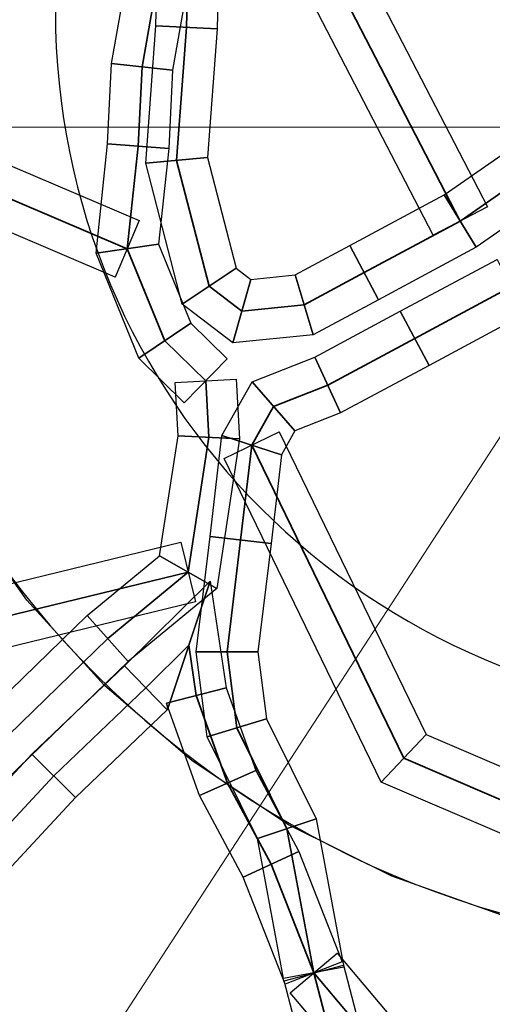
# Model space of a CAD drawing. Header units: millimetres. Extents: x -526411 to -400573, y 47353 to 130199.
# Tile 517 of 543: x -442190 to -441180, y 72965 to 75066. Entities that reach past the tile are written whole.
import ezdxf

# ---------------------------------------------------------------- set-up
doc = ezdxf.new("R2010")
doc.units = ezdxf.units.MM
for name, color, linetype, lineweight in [('01_ALGEMEEN', 7, 'Continuous', 18), ('18_BESTAANDE_CONSTRUCTIE', 7, 'Continuous', 18), ('m-pg-03_AI_dwg', 8, 'Continuous', 18)]:
    doc.layers.add(name, color=color, linetype=linetype, lineweight=lineweight)

# ---------------------------------------------------------------- blocks, each defined once
blk = doc.blocks.new('m-pg-03_AI_dwg_block 2240-641208-3e Verdieping - Percelen telling LI')
at = {"layer": '01_ALGEMEEN', "color": 253, "lineweight": 25, "flags": 128}
blk.add_lwpolyline([(1225.6, -468.07), (1224.916, -479.158), (1222.875, -490.079), (1219.507, -500.666), (1214.864, -510.758), (1209.015, -520.204), (1202.05, -528.859), (1194.075, -536.593), (1185.209, -543.288), (1175.588, -548.843), (1165.357, -553.173), (1154.671, -556.213), (1143.693, -557.917), (1132.589, -558.259), (1121.527, -557.235), (1110.674, -554.858), (1100.196, -551.166), (1090.251, -546.214), (1080.99, -540.077), (1072.553, -532.849), (1065.069, -524.639), (1058.65, -515.571)], dxfattribs=at)
at = {"layer": '01_ALGEMEEN', "color": 133, "flags": 128}
blk.add_lwpolyline([(1225.6, -468.07), (1224.916, -479.158), (1222.875, -490.079), (1219.507, -500.666), (1214.864, -510.758), (1209.015, -520.204), (1202.05, -528.859), (1194.075, -536.593), (1185.209, -543.288), (1175.588, -548.843), (1165.357, -553.173), (1154.671, -556.213), (1143.693, -557.917), (1132.589, -558.259), (1121.527, -557.235), (1110.674, -554.858), (1100.196, -551.166), (1090.251, -546.214), (1080.99, -540.077), (1072.553, -532.849), (1065.069, -524.639), (1058.65, -515.571)], dxfattribs=at)
blk = doc.blocks.new('m-pg-03_AI_dwg_block 2241-641209-3e Verdieping - Percelen telling LI')
at = {"layer": '01_ALGEMEEN', "color": 253, "lineweight": 25}
blk.add_open_spline([(1045.306, -468.07), (1045.306, -517.81), (1085.628, -558.132), (1135.368, -558.132)], degree=3, dxfattribs=at)
blk = doc.blocks.new('m-pg-03_AI_dwg_block 2242-641210-3e Verdieping - Percelen telling LI')
at = {"layer": '01_ALGEMEEN', "color": 253, "lineweight": 25}
blk.add_open_spline([(1045.306, -468.07), (1045.306, -517.81), (1085.628, -558.132), (1135.368, -558.132)], degree=3, dxfattribs=at)
blk = doc.blocks.new('m-pg-03_AI_dwg_block 2243-641211-3e Verdieping - Percelen telling LI')
at = {"layer": '01_ALGEMEEN', "color": 253, "lineweight": 25}
blk.add_open_spline([(1067.821, -468.07), (1067.821, -505.374), (1098.063, -535.616), (1135.368, -535.616)], degree=3, dxfattribs=at)
blk = doc.blocks.new('m-pg-03_AI_dwg_block 2289-641257-3e Verdieping - Percelen telling LI')
at = {"layer": '01_ALGEMEEN', "color": 253, "lineweight": 25, "flags": 128}
blk.add_lwpolyline([(1122.357, -480.992), (1108.306, -490.743), (1105.222, -485.704), (1119.352, -475.899)], close=True, dxfattribs=at)
at = {"layer": '01_ALGEMEEN', "color": 133, "flags": 128}
blk.add_lwpolyline([(1122.357, -480.992), (1108.306, -490.743), (1105.222, -485.704), (1119.352, -475.899)], close=True, dxfattribs=at)
blk = doc.blocks.new('m-pg-03_AI_dwg_block 2290-641258-3e Verdieping - Percelen telling LI')
at = {"layer": '01_ALGEMEEN', "color": 253, "lineweight": 25, "flags": 128}
blk.add_lwpolyline([(1108.306, -490.743), (1098.914, -495.774), (1096.129, -490.575), (1105.222, -485.704)], close=True, dxfattribs=at)
at = {"layer": '01_ALGEMEEN', "color": 133, "flags": 128}
blk.add_lwpolyline([(1108.306, -490.743), (1098.914, -495.774), (1096.129, -490.575), (1105.222, -485.704)], close=True, dxfattribs=at)
blk = doc.blocks.new('m-pg-03_AI_dwg_block 2291-641259-3e Verdieping - Percelen telling LI')
at = {"layer": '01_ALGEMEEN', "color": 253, "lineweight": 25, "flags": 128}
blk.add_lwpolyline([(1098.914, -495.774), (1092.623, -499.144), (1090.867, -493.394), (1096.129, -490.575)], close=True, dxfattribs=at)
at = {"layer": '01_ALGEMEEN', "color": 133, "flags": 128}
blk.add_lwpolyline([(1098.914, -495.774), (1092.623, -499.144), (1090.867, -493.394), (1096.129, -490.575)], close=True, dxfattribs=at)
blk = doc.blocks.new('m-pg-03_AI_dwg_block 2292-641260-3e Verdieping - Percelen telling LI')
at = {"layer": '01_ALGEMEEN', "color": 253, "lineweight": 25, "flags": 128}
blk.add_lwpolyline([(1092.623, -499.144), (1084.889, -499.929), (1086.615, -493.826), (1090.867, -493.394)], close=True, dxfattribs=at)
at = {"layer": '01_ALGEMEEN', "color": 133, "flags": 128}
blk.add_lwpolyline([(1092.623, -499.144), (1084.889, -499.929), (1086.615, -493.826), (1090.867, -493.394)], close=True, dxfattribs=at)
blk = doc.blocks.new('m-pg-03_AI_dwg_block 2293-641261-3e Verdieping - Percelen telling LI')
at = {"layer": '01_ALGEMEEN', "color": 253, "lineweight": 25, "flags": 128}
blk.add_lwpolyline([(1084.889, -499.929), (1080.007, -496.198), (1085.206, -492.749), (1086.615, -493.826)], close=True, dxfattribs=at)
at = {"layer": '01_ALGEMEEN', "color": 133, "flags": 128}
blk.add_lwpolyline([(1084.889, -499.929), (1080.007, -496.198), (1085.206, -492.749), (1086.615, -493.826)], close=True, dxfattribs=at)
blk = doc.blocks.new('m-pg-03_AI_dwg_block 2294-641262-3e Verdieping - Percelen telling LI')
at = {"layer": '01_ALGEMEEN', "color": 253, "lineweight": 25, "flags": 128}
blk.add_lwpolyline([(1080.007, -496.198), (1076.504, -482.661), (1082.459, -482.129), (1085.206, -492.749)], close=True, dxfattribs=at)
at = {"layer": '01_ALGEMEEN', "color": 133, "flags": 128}
blk.add_lwpolyline([(1080.007, -496.198), (1076.504, -482.661), (1082.459, -482.129), (1085.206, -492.749)], close=True, dxfattribs=at)
blk = doc.blocks.new('m-pg-03_AI_dwg_block 2295-641263-3e Verdieping - Percelen telling LI')
at = {"layer": '01_ALGEMEEN', "color": 253, "lineweight": 25, "flags": 128}
blk.add_lwpolyline([(1076.504, -482.661), (1077.495, -469.47), (1083.387, -469.76), (1082.459, -482.129)], close=True, dxfattribs=at)
at = {"layer": '01_ALGEMEEN', "color": 133, "flags": 128}
blk.add_lwpolyline([(1076.504, -482.661), (1077.495, -469.47), (1083.387, -469.76), (1082.459, -482.129)], close=True, dxfattribs=at)
blk = doc.blocks.new('m-pg-03_AI_dwg_block 2296-641264-3e Verdieping - Percelen telling LI')
at = {"layer": '01_ALGEMEEN', "color": 253, "lineweight": 25, "flags": 128}
blk.add_lwpolyline([(1077.495, -469.47), (1077.949, -449.966), (1083.862, -449.366), (1083.387, -469.76)], close=True, dxfattribs=at)
at = {"layer": '01_ALGEMEEN', "color": 133, "flags": 128}
blk.add_lwpolyline([(1077.495, -469.47), (1077.949, -449.966), (1083.862, -449.366), (1083.387, -469.76)], close=True, dxfattribs=at)
blk = doc.blocks.new('m-pg-03_AI_dwg_block 2299-641267-3e Verdieping - Percelen telling LI')
at = {"layer": '01_ALGEMEEN', "color": 53, "lineweight": 35, "flags": 128}
blk.add_lwpolyline([(1138.998, -472.072), (1129.962, -473.939), (1120.854, -478.446), (1106.764, -488.224), (1097.522, -493.175), (1091.745, -496.269), (1085.752, -496.877), (1082.606, -494.474), (1079.481, -482.395), (1080.441, -469.615), (1080.906, -449.666), (1079.235, -442.384), (1075.192, -434.142)], dxfattribs=at)
blk = doc.blocks.new('m-pg-03_AI_dwg_block 2300-641268-3e Verdieping - Percelen telling LI')
at = {"layer": '01_ALGEMEEN', "color": 253, "lineweight": 25, "flags": 128}
blk.add_lwpolyline([(1080.21, -505.676), (1075.858, -501.403), (1080.855, -498.045), (1084.342, -501.467)], close=True, dxfattribs=at)
at = {"layer": '01_ALGEMEEN', "color": 133, "flags": 128}
blk.add_lwpolyline([(1080.21, -505.676), (1075.858, -501.403), (1080.855, -498.045), (1084.342, -501.467)], close=True, dxfattribs=at)
blk = doc.blocks.new('m-pg-03_AI_dwg_block 2301-641269-3e Verdieping - Percelen telling LI')
at = {"layer": '01_ALGEMEEN', "color": 253, "lineweight": 25, "flags": 128}
blk.add_lwpolyline([(1075.858, -501.403), (1071.726, -491.313), (1077.747, -490.454), (1080.855, -498.045)], close=True, dxfattribs=at)
at = {"layer": '01_ALGEMEEN', "color": 133, "flags": 128}
blk.add_lwpolyline([(1075.858, -501.403), (1071.726, -491.313), (1077.747, -490.454), (1080.855, -498.045)], close=True, dxfattribs=at)
blk = doc.blocks.new('m-pg-03_AI_dwg_block 2302-641270-3e Verdieping - Percelen telling LI')
at = {"layer": '01_ALGEMEEN', "color": 253, "lineweight": 25, "flags": 128}
blk.add_lwpolyline([(1071.726, -491.313), (1072.837, -480.806), (1078.72, -481.26), (1077.747, -490.454)], close=True, dxfattribs=at)
at = {"layer": '01_ALGEMEEN', "color": 133, "flags": 128}
blk.add_lwpolyline([(1071.726, -491.313), (1072.837, -480.806), (1078.72, -481.26), (1077.747, -490.454)], close=True, dxfattribs=at)
blk = doc.blocks.new('m-pg-03_AI_dwg_block 2303-641271-3e Verdieping - Percelen telling LI')
at = {"layer": '01_ALGEMEEN', "color": 253, "lineweight": 25, "flags": 128}
blk.add_lwpolyline([(1072.837, -480.806), (1073.214, -473.07), (1079.086, -473.731), (1078.72, -481.26)], close=True, dxfattribs=at)
at = {"layer": '01_ALGEMEEN', "color": 133, "flags": 128}
blk.add_lwpolyline([(1072.837, -480.806), (1073.214, -473.07), (1079.086, -473.731), (1078.72, -481.26)], close=True, dxfattribs=at)
blk = doc.blocks.new('m-pg-03_AI_dwg_block 2304-641272-3e Verdieping - Percelen telling LI')
at = {"layer": '01_ALGEMEEN', "color": 253, "lineweight": 25, "flags": 128}
blk.add_lwpolyline([(1073.214, -473.07), (1075.61, -459.561), (1081.498, -460.132), (1079.086, -473.731)], close=True, dxfattribs=at)
at = {"layer": '01_ALGEMEEN', "color": 133, "flags": 128}
blk.add_lwpolyline([(1073.214, -473.07), (1075.61, -459.561), (1081.498, -460.132), (1079.086, -473.731)], close=True, dxfattribs=at)
blk = doc.blocks.new('m-pg-03_AI_dwg_block 2307-641275-3e Verdieping - Percelen telling LI')
at = {"layer": '01_ALGEMEEN', "color": 53, "lineweight": 35, "flags": 128}
blk.add_lwpolyline([(1082.276, -503.571), (1078.356, -499.724), (1074.736, -490.884), (1075.778, -481.033), (1076.15, -473.401), (1078.554, -459.847), (1078.781, -447.088), (1075.192, -434.142)], dxfattribs=at)
blk = doc.blocks.new('m-pg-03_AI_dwg_block 2308-641276-3e Verdieping - Percelen telling LI')
at = {"layer": '01_ALGEMEEN', "color": 253, "lineweight": 25, "flags": 128}
blk.add_lwpolyline([(1085.22, -503.409), (1085.536, -509.13), (1079.614, -508.844), (1079.332, -503.734)], close=True, dxfattribs=at)
at = {"layer": '01_ALGEMEEN', "color": 133, "flags": 128}
blk.add_lwpolyline([(1085.22, -503.409), (1085.536, -509.13), (1079.614, -508.844), (1079.332, -503.734)], close=True, dxfattribs=at)
blk = doc.blocks.new('m-pg-03_AI_dwg_block 2309-641277-3e Verdieping - Percelen telling LI')
at = {"layer": '01_ALGEMEEN', "color": 253, "lineweight": 25, "flags": 128}
blk.add_lwpolyline([(1085.536, -509.13), (1083.339, -523.502), (1077.849, -520.383), (1079.614, -508.844)], close=True, dxfattribs=at)
at = {"layer": '01_ALGEMEEN', "color": 133, "flags": 128}
blk.add_lwpolyline([(1085.536, -509.13), (1083.339, -523.502), (1077.849, -520.383), (1079.614, -508.844)], close=True, dxfattribs=at)
blk = doc.blocks.new('m-pg-03_AI_dwg_block 2310-641278-3e Verdieping - Percelen telling LI')
at = {"layer": '01_ALGEMEEN', "color": 253, "lineweight": 25, "flags": 128}
blk.add_lwpolyline([(1083.339, -523.502), (1074.825, -530.516), (1070.891, -526.116), (1077.849, -520.383)], close=True, dxfattribs=at)
at = {"layer": '01_ALGEMEEN', "color": 133, "flags": 128}
blk.add_lwpolyline([(1083.339, -523.502), (1074.825, -530.516), (1070.891, -526.116), (1077.849, -520.383)], close=True, dxfattribs=at)
blk = doc.blocks.new('m-pg-03_AI_dwg_block 2311-641279-3e Verdieping - Percelen telling LI')
at = {"layer": '01_ALGEMEEN', "color": 253, "lineweight": 25, "flags": 128}
blk.add_lwpolyline([(1074.825, -530.516), (1063.209, -541.781), (1058.533, -538.1), (1070.891, -526.116)], close=True, dxfattribs=at)
at = {"layer": '01_ALGEMEEN', "color": 133, "flags": 128}
blk.add_lwpolyline([(1074.825, -530.516), (1063.209, -541.781), (1058.533, -538.1), (1070.891, -526.116)], close=True, dxfattribs=at)
blk = doc.blocks.new('m-pg-03_AI_dwg_block 2319-641287-3e Verdieping - Percelen telling LI')
at = {"layer": '01_ALGEMEEN', "color": 253, "lineweight": 25, "flags": 128}
blk.add_lwpolyline([(1056.254, -549.437), (1065.558, -539.437), (1069.758, -543.581), (1061.135, -552.848)], close=True, dxfattribs=at)
at = {"layer": '01_ALGEMEEN', "color": 133, "flags": 128}
blk.add_lwpolyline([(1056.254, -549.437), (1065.558, -539.437), (1069.758, -543.581), (1061.135, -552.848)], close=True, dxfattribs=at)
blk = doc.blocks.new('m-pg-03_AI_dwg_block 2320-641288-3e Verdieping - Percelen telling LI')
at = {"layer": '01_ALGEMEEN', "color": 253, "lineweight": 25, "flags": 128}
blk.add_lwpolyline([(1065.558, -539.437), (1074.456, -530.934), (1078.562, -535.168), (1069.758, -543.581)], close=True, dxfattribs=at)
at = {"layer": '01_ALGEMEEN', "color": 133, "flags": 128}
blk.add_lwpolyline([(1065.558, -539.437), (1074.456, -530.934), (1078.562, -535.168), (1069.758, -543.581)], close=True, dxfattribs=at)
blk = doc.blocks.new('m-pg-03_AI_dwg_block 2321-641289-3e Verdieping - Percelen telling LI')
at = {"layer": '01_ALGEMEEN', "color": 253, "lineweight": 25, "flags": 128}
blk.add_lwpolyline([(1074.456, -530.934), (1082.703, -522.811), (1078.588, -535.143), (1078.562, -535.168)], close=True, dxfattribs=at)
at = {"layer": '01_ALGEMEEN', "color": 133, "flags": 128}
blk.add_lwpolyline([(1074.456, -530.934), (1082.703, -522.811), (1078.588, -535.143), (1078.562, -535.168)], close=True, dxfattribs=at)
blk = doc.blocks.new('m-pg-03_AI_dwg_block 2322-641290-3e Verdieping - Percelen telling LI')
at = {"layer": '01_ALGEMEEN', "color": 253, "lineweight": 25, "flags": 128}
blk.add_lwpolyline([(1082.703, -522.811), (1084.24, -533.07), (1078.494, -534.518), (1078.588, -535.143)], close=True, dxfattribs=at)
at = {"layer": '01_ALGEMEEN', "color": 133, "flags": 128}
blk.add_lwpolyline([(1082.703, -522.811), (1084.24, -533.07), (1078.494, -534.518), (1078.588, -535.143)], close=True, dxfattribs=at)
blk = doc.blocks.new('m-pg-03_AI_dwg_block 2323-641291-3e Verdieping - Percelen telling LI')
at = {"layer": '01_ALGEMEEN', "color": 253, "lineweight": 25, "flags": 128}
blk.add_lwpolyline([(1084.24, -533.07), (1087.091, -541.01), (1081.687, -543.412), (1078.494, -534.518)], close=True, dxfattribs=at)
at = {"layer": '01_ALGEMEEN', "color": 133, "flags": 128}
blk.add_lwpolyline([(1084.24, -533.07), (1087.091, -541.01), (1081.687, -543.412), (1078.494, -534.518)], close=True, dxfattribs=at)
blk = doc.blocks.new('m-pg-03_AI_dwg_block 2324-641292-3e Verdieping - Percelen telling LI')
at = {"layer": '01_ALGEMEEN', "color": 253, "lineweight": 25, "flags": 128}
blk.add_lwpolyline([(1087.091, -541.01), (1091.247, -548.769), (1085.885, -551.249), (1081.687, -543.412)], close=True, dxfattribs=at)
at = {"layer": '01_ALGEMEEN', "color": 133, "flags": 128}
blk.add_lwpolyline([(1087.091, -541.01), (1091.247, -548.769), (1085.885, -551.249), (1081.687, -543.412)], close=True, dxfattribs=at)
blk = doc.blocks.new('m-pg-03_AI_dwg_block 2325-641293-3e Verdieping - Percelen telling LI')
at = {"layer": '01_ALGEMEEN', "color": 253, "lineweight": 25, "flags": 128}
blk.add_lwpolyline([(1091.247, -548.769), (1095.416, -559.368), (1089.927, -561.527), (1085.885, -551.249)], close=True, dxfattribs=at)
at = {"layer": '01_ALGEMEEN', "color": 133, "flags": 128}
blk.add_lwpolyline([(1091.247, -548.769), (1095.416, -559.368), (1089.927, -561.527), (1085.885, -551.249)], close=True, dxfattribs=at)
blk = doc.blocks.new('m-pg-03_AI_dwg_block 2326-641294-3e Verdieping - Percelen telling LI')
at = {"layer": '01_ALGEMEEN', "color": 53, "lineweight": 35, "flags": 128}
blk.add_lwpolyline([(1082.276, -503.571), (1082.575, -508.987), (1080.594, -521.942), (1072.858, -528.316), (1060.872, -539.941), (1050.938, -556.785), (1048.008, -567.275), (1049.132, -581.169), (1049.235, -595.238), (1051.587, -574.65), (1052.722, -562.891), (1058.695, -551.143), (1067.658, -541.509), (1076.509, -533.051), (1080.645, -528.977), (1081.367, -533.794), (1084.389, -542.211), (1088.566, -550.009), (1092.671, -560.448)], dxfattribs=at)
blk = doc.blocks.new('m-pg-03_AI_dwg_block 2327-641295-3e Verdieping - Percelen telling LI')
at = {"layer": '01_ALGEMEEN', "color": 253, "lineweight": 25, "flags": 128}
blk.add_lwpolyline([(1089.773, -560.989), (1087.26, -547.54), (1092.906, -545.649), (1095.57, -559.906)], close=True, dxfattribs=at)
at = {"layer": '01_ALGEMEEN', "color": 133, "flags": 128}
blk.add_lwpolyline([(1089.773, -560.989), (1087.26, -547.54), (1092.906, -545.649), (1095.57, -559.906)], close=True, dxfattribs=at)
blk = doc.blocks.new('m-pg-03_AI_dwg_block 2328-641296-3e Verdieping - Percelen telling LI')
at = {"layer": '01_ALGEMEEN', "color": 253, "lineweight": 25, "flags": 128}
blk.add_lwpolyline([(1087.26, -547.54), (1082.405, -537.778), (1088.128, -536.041), (1092.906, -545.649)], close=True, dxfattribs=at)
at = {"layer": '01_ALGEMEEN', "color": 133, "flags": 128}
blk.add_lwpolyline([(1087.26, -547.54), (1082.405, -537.778), (1088.128, -536.041), (1092.906, -545.649)], close=True, dxfattribs=at)
blk = doc.blocks.new('m-pg-03_AI_dwg_block 2329-641297-3e Verdieping - Percelen telling LI')
at = {"layer": '01_ALGEMEEN', "color": 253, "lineweight": 25, "flags": 128}
blk.add_lwpolyline([(1082.405, -537.778), (1081.356, -529.616), (1087.3, -529.597), (1088.128, -536.041)], close=True, dxfattribs=at)
at = {"layer": '01_ALGEMEEN', "color": 133, "flags": 128}
blk.add_lwpolyline([(1082.405, -537.778), (1081.356, -529.616), (1087.3, -529.597), (1088.128, -536.041)], close=True, dxfattribs=at)
blk = doc.blocks.new('m-pg-03_AI_dwg_block 2330-641298-3e Verdieping - Percelen telling LI')
at = {"layer": '01_ALGEMEEN', "color": 253, "lineweight": 25, "flags": 128}
blk.add_lwpolyline([(1081.356, -529.616), (1082.709, -518.527), (1088.567, -519.21), (1087.3, -529.597)], close=True, dxfattribs=at)
at = {"layer": '01_ALGEMEEN', "color": 133, "flags": 128}
blk.add_lwpolyline([(1081.356, -529.616), (1082.709, -518.527), (1088.567, -519.21), (1087.3, -529.597)], close=True, dxfattribs=at)
blk = doc.blocks.new('m-pg-03_AI_dwg_block 2331-641299-3e Verdieping - Percelen telling LI')
at = {"layer": '01_ALGEMEEN', "color": 253, "lineweight": 25, "flags": 128}
blk.add_lwpolyline([(1082.709, -518.527), (1083.84, -508.821), (1089.561, -510.68), (1088.567, -519.21)], close=True, dxfattribs=at)
at = {"layer": '01_ALGEMEEN', "color": 133, "flags": 128}
blk.add_lwpolyline([(1082.709, -518.527), (1083.84, -508.821), (1089.561, -510.68), (1088.567, -519.21)], close=True, dxfattribs=at)
blk = doc.blocks.new('m-pg-03_AI_dwg_block 2332-641300-3e Verdieping - Percelen telling LI')
at = {"layer": '01_ALGEMEEN', "color": 253, "lineweight": 25, "flags": 128}
blk.add_lwpolyline([(1083.84, -508.821), (1086.739, -503.666), (1090.85, -508.387), (1089.561, -510.68)], close=True, dxfattribs=at)
at = {"layer": '01_ALGEMEEN', "color": 133, "flags": 128}
blk.add_lwpolyline([(1083.84, -508.821), (1086.739, -503.666), (1090.85, -508.387), (1089.561, -510.68)], close=True, dxfattribs=at)
blk = doc.blocks.new('m-pg-03_AI_dwg_block 2333-641301-3e Verdieping - Percelen telling LI')
at = {"layer": '01_ALGEMEEN', "color": 253, "lineweight": 25, "flags": 128}
blk.add_lwpolyline([(1086.739, -503.666), (1092.774, -501.293), (1095.254, -506.655), (1090.85, -508.387)], close=True, dxfattribs=at)
at = {"layer": '01_ALGEMEEN', "color": 133, "flags": 128}
blk.add_lwpolyline([(1086.739, -503.666), (1092.774, -501.293), (1095.254, -506.655), (1090.85, -508.387)], close=True, dxfattribs=at)
blk = doc.blocks.new('m-pg-03_AI_dwg_block 2334-641302-3e Verdieping - Percelen telling LI')
at = {"layer": '01_ALGEMEEN', "color": 253, "lineweight": 25, "flags": 128}
blk.add_lwpolyline([(1092.774, -501.293), (1100.998, -496.888), (1103.782, -502.087), (1095.254, -506.655)], close=True, dxfattribs=at)
at = {"layer": '01_ALGEMEEN', "color": 133, "flags": 128}
blk.add_lwpolyline([(1092.774, -501.293), (1100.998, -496.888), (1103.782, -502.087), (1095.254, -506.655)], close=True, dxfattribs=at)
blk = doc.blocks.new('m-pg-03_AI_dwg_block 2335-641303-3e Verdieping - Percelen telling LI')
at = {"layer": '01_ALGEMEEN', "color": 253, "lineweight": 25, "flags": 128}
blk.add_lwpolyline([(1100.998, -496.888), (1110.314, -491.898), (1112.95, -497.176), (1103.782, -502.087)], close=True, dxfattribs=at)
at = {"layer": '01_ALGEMEEN', "color": 133, "flags": 128}
blk.add_lwpolyline([(1100.998, -496.888), (1110.314, -491.898), (1112.95, -497.176), (1103.782, -502.087)], close=True, dxfattribs=at)
blk = doc.blocks.new('m-pg-03_AI_dwg_block 2339-641307-3e Verdieping - Percelen telling LI')
at = {"layer": '01_ALGEMEEN', "color": 53, "lineweight": 35, "flags": 128}
blk.add_lwpolyline([(1092.671, -560.448), (1090.083, -546.595), (1085.266, -536.909), (1084.328, -529.606), (1085.638, -518.869), (1086.701, -509.75), (1088.795, -506.027), (1094.014, -503.974), (1102.39, -499.487), (1111.632, -494.537), (1122.05, -489.699), (1129.756, -487.43), (1139.885, -482.748)], dxfattribs=at)
blk = doc.blocks.new('m-pg-03_AI_dwg_block 2434-641402-3e Verdieping - Percelen telling LI')
at = {"layer": '01_ALGEMEEN', "color": 253, "lineweight": 25, "flags": 128}
blk.add_lwpolyline([(1104.146, -489.58), (1092.627, -467.351), (1098.89, -466.62), (1109.382, -486.867)], close=True, dxfattribs=at)
at = {"layer": '01_ALGEMEEN', "color": 133, "flags": 128}
blk.add_lwpolyline([(1104.146, -489.58), (1092.627, -467.351), (1098.89, -466.62), (1109.382, -486.867)], close=True, dxfattribs=at)
blk = doc.blocks.new('m-pg-03_AI_dwg_block 2437-641405-3e Verdieping - Percelen telling LI')
at = {"layer": '01_ALGEMEEN', "color": 53, "lineweight": 35, "flags": 128}
blk.add_lwpolyline([(1106.764, -488.224), (1095.759, -466.985), (1106.302, -424.911), (1152.318, -367.181)], dxfattribs=at)
blk = doc.blocks.new('m-pg-03_AI_dwg_block 2443-641411-3e Verdieping - Percelen telling LI')
at = {"layer": '01_ALGEMEEN', "color": 253, "lineweight": 25, "flags": 128}
blk.add_lwpolyline([(1081.291, -524.808), (1024.486, -538.619), (1024.888, -532.452), (1079.897, -519.077)], close=True, dxfattribs=at)
at = {"layer": '01_ALGEMEEN', "color": 133, "flags": 128}
blk.add_lwpolyline([(1081.291, -524.808), (1024.486, -538.619), (1024.888, -532.452), (1079.897, -519.077)], close=True, dxfattribs=at)
blk = doc.blocks.new('m-pg-03_AI_dwg_block 2446-641414-3e Verdieping - Percelen telling LI')
at = {"layer": '01_ALGEMEEN', "color": 53, "lineweight": 35, "flags": 128}
blk.add_lwpolyline([(1080.594, -521.942), (1024.687, -535.535), (981.561, -518.865), (937.135, -528.91)], dxfattribs=at)
blk = doc.blocks.new('m-pg-03_AI_dwg_block 2453-641421-3e Verdieping - Percelen telling LI')
at = {"layer": '01_ALGEMEEN', "color": 253, "lineweight": 25, "flags": 128}
blk.add_lwpolyline([(1073.582, -493.598), (1052.703, -484.718), (1053.448, -478.626), (1075.89, -488.17)], close=True, dxfattribs=at)
at = {"layer": '01_ALGEMEEN', "color": 133, "flags": 128}
blk.add_lwpolyline([(1073.582, -493.598), (1052.703, -484.718), (1053.448, -478.626), (1075.89, -488.17)], close=True, dxfattribs=at)
blk = doc.blocks.new('m-pg-03_AI_dwg_block 2456-641424-3e Verdieping - Percelen telling LI')
at = {"layer": '01_ALGEMEEN', "color": 53, "lineweight": 35, "flags": 128}
blk.add_lwpolyline([(1074.736, -490.884), (1053.075, -481.672), (1007.546, -488.963), (981.522, -486.177)], dxfattribs=at)
blk = doc.blocks.new('m-pg-03_AI_dwg_block 2486-641454-3e Verdieping - Percelen telling LI')
at = {"layer": '01_ALGEMEEN', "color": 253, "lineweight": 25, "flags": 128}
blk.add_lwpolyline([(1095.525, -559.703), (1102.45, -586.238), (1097.022, -588.79), (1089.818, -561.193)], close=True, dxfattribs=at)
at = {"layer": '01_ALGEMEEN', "color": 133, "flags": 128}
blk.add_lwpolyline([(1095.525, -559.703), (1102.45, -586.238), (1097.022, -588.79), (1089.818, -561.193)], close=True, dxfattribs=at)
blk = doc.blocks.new('m-pg-03_AI_dwg_block 2489-641457-3e Verdieping - Percelen telling LI')
at = {"layer": '01_ALGEMEEN', "color": 53, "lineweight": 35, "flags": 128}
blk.add_lwpolyline([(1092.671, -560.448), (1099.736, -587.514), (1118.653, -613.807), (1145.171, -644.577)], dxfattribs=at)
blk = doc.blocks.new('m-pg-03_AI_dwg_block 2497-641465-3e Verdieping - Percelen telling LI')
at = {"layer": '01_ALGEMEEN', "color": 253, "lineweight": 25, "flags": 128}
blk.add_lwpolyline([(1089.353, -508.461), (1103.497, -537.55), (1099.155, -542.107), (1084.049, -511.04)], close=True, dxfattribs=at)
at = {"layer": '01_ALGEMEEN', "color": 133, "flags": 128}
blk.add_lwpolyline([(1089.353, -508.461), (1103.497, -537.55), (1099.155, -542.107), (1084.049, -511.04)], close=True, dxfattribs=at)
blk = doc.blocks.new('m-pg-03_AI_dwg_block 2498-641466-3e Verdieping - Percelen telling LI')
at = {"layer": '01_ALGEMEEN', "color": 253, "lineweight": 25, "flags": 128}
blk.add_lwpolyline([(1103.497, -537.55), (1122.938, -545.868), (1122.148, -551.945), (1099.155, -542.107)], close=True, dxfattribs=at)
at = {"layer": '01_ALGEMEEN', "color": 133, "flags": 128}
blk.add_lwpolyline([(1103.497, -537.55), (1122.938, -545.868), (1122.148, -551.945), (1099.155, -542.107)], close=True, dxfattribs=at)
blk = doc.blocks.new('m-pg-03_AI_dwg_block 2502-641470-3e Verdieping - Percelen telling LI')
at = {"layer": '01_ALGEMEEN', "color": 53, "lineweight": 35, "flags": 128}
blk.add_lwpolyline([(1086.701, -509.75), (1101.326, -539.829), (1122.543, -548.907), (1155.974, -544.008), (1176.098, -566.309), (1198.83, -603.196)], dxfattribs=at)
blk = doc.blocks.new('m-pg-03_AI_dwg_block 2503-641471-3e Verdieping - Percelen telling LI')
at = {"layer": '01_ALGEMEEN', "color": 253, "lineweight": 25, "flags": 128}
blk.add_lwpolyline([(1094.925, -558.546), (1108.429, -574.553), (1105.423, -580.135), (1090.417, -562.349)], close=True, dxfattribs=at)
at = {"layer": '01_ALGEMEEN', "color": 133, "flags": 128}
blk.add_lwpolyline([(1094.925, -558.546), (1108.429, -574.553), (1105.423, -580.135), (1090.417, -562.349)], close=True, dxfattribs=at)
blk = doc.blocks.new('m-pg-03_AI_dwg_block 2507-641475-3e Verdieping - Percelen telling LI')
at = {"layer": '01_ALGEMEEN', "color": 53, "lineweight": 35, "flags": 128}
blk.add_lwpolyline([(1092.671, -560.448), (1106.926, -577.344), (1135.9, -580.78), (1161.232, -616.274), (1169.793, -628.786)], dxfattribs=at)
blk = doc.blocks.new('m-pg-03_AI_dwg_block 2239-641516-3e Verdieping - Percelen telling LI')
for name in ['m-pg-03_AI_dwg_block 2437-641405-3e Verdieping - Percelen telling LI', 'm-pg-03_AI_dwg_block 2240-641208-3e Verdieping - Percelen telling LI', 'm-pg-03_AI_dwg_block 2241-641209-3e Verdieping - Percelen telling LI', 'm-pg-03_AI_dwg_block 2242-641210-3e Verdieping - Percelen telling LI', 'm-pg-03_AI_dwg_block 2243-641211-3e Verdieping - Percelen telling LI', 'm-pg-03_AI_dwg_block 2307-641275-3e Verdieping - Percelen telling LI', 'm-pg-03_AI_dwg_block 2299-641267-3e Verdieping - Percelen telling LI', 'm-pg-03_AI_dwg_block 2296-641264-3e Verdieping - Percelen telling LI', 'm-pg-03_AI_dwg_block 2304-641272-3e Verdieping - Percelen telling LI', 'm-pg-03_AI_dwg_block 2434-641402-3e Verdieping - Percelen telling LI', 'm-pg-03_AI_dwg_block 2295-641263-3e Verdieping - Percelen telling LI', 'm-pg-03_AI_dwg_block 2303-641271-3e Verdieping - Percelen telling LI', 'm-pg-03_AI_dwg_block 2289-641257-3e Verdieping - Percelen telling LI', 'm-pg-03_AI_dwg_block 2453-641421-3e Verdieping - Percelen telling LI', 'm-pg-03_AI_dwg_block 2302-641270-3e Verdieping - Percelen telling LI', 'm-pg-03_AI_dwg_block 2456-641424-3e Verdieping - Percelen telling LI', 'm-pg-03_AI_dwg_block 2294-641262-3e Verdieping - Percelen telling LI', 'm-pg-03_AI_dwg_block 2339-641307-3e Verdieping - Percelen telling LI', 'm-pg-03_AI_dwg_block 2290-641258-3e Verdieping - Percelen telling LI', 'm-pg-03_AI_dwg_block 2301-641269-3e Verdieping - Percelen telling LI', 'm-pg-03_AI_dwg_block 2291-641259-3e Verdieping - Percelen telling LI', 'm-pg-03_AI_dwg_block 2293-641261-3e Verdieping - Percelen telling LI', 'm-pg-03_AI_dwg_block 2335-641303-3e Verdieping - Percelen telling LI', 'm-pg-03_AI_dwg_block 2292-641260-3e Verdieping - Percelen telling LI', 'm-pg-03_AI_dwg_block 2334-641302-3e Verdieping - Percelen telling LI', 'm-pg-03_AI_dwg_block 2300-641268-3e Verdieping - Percelen telling LI', 'm-pg-03_AI_dwg_block 2333-641301-3e Verdieping - Percelen telling LI', 'm-pg-03_AI_dwg_block 2326-641294-3e Verdieping - Percelen telling LI', 'm-pg-03_AI_dwg_block 2308-641276-3e Verdieping - Percelen telling LI', 'm-pg-03_AI_dwg_block 2332-641300-3e Verdieping - Percelen telling LI', 'm-pg-03_AI_dwg_block 2309-641277-3e Verdieping - Percelen telling LI', 'm-pg-03_AI_dwg_block 2331-641299-3e Verdieping - Percelen telling LI', 'm-pg-03_AI_dwg_block 2497-641465-3e Verdieping - Percelen telling LI', 'm-pg-03_AI_dwg_block 2502-641470-3e Verdieping - Percelen telling LI', 'm-pg-03_AI_dwg_block 2446-641414-3e Verdieping - Percelen telling LI', 'm-pg-03_AI_dwg_block 2443-641411-3e Verdieping - Percelen telling LI', 'm-pg-03_AI_dwg_block 2330-641298-3e Verdieping - Percelen telling LI', 'm-pg-03_AI_dwg_block 2310-641278-3e Verdieping - Percelen telling LI', 'm-pg-03_AI_dwg_block 2321-641289-3e Verdieping - Percelen telling LI', 'm-pg-03_AI_dwg_block 2322-641290-3e Verdieping - Percelen telling LI', 'm-pg-03_AI_dwg_block 2311-641279-3e Verdieping - Percelen telling LI', 'm-pg-03_AI_dwg_block 2329-641297-3e Verdieping - Percelen telling LI', 'm-pg-03_AI_dwg_block 2320-641288-3e Verdieping - Percelen telling LI', 'm-pg-03_AI_dwg_block 2323-641291-3e Verdieping - Percelen telling LI', 'm-pg-03_AI_dwg_block 2328-641296-3e Verdieping - Percelen telling LI', 'm-pg-03_AI_dwg_block 2498-641466-3e Verdieping - Percelen telling LI', 'm-pg-03_AI_dwg_block 2319-641287-3e Verdieping - Percelen telling LI', 'm-pg-03_AI_dwg_block 2324-641292-3e Verdieping - Percelen telling LI', 'm-pg-03_AI_dwg_block 2327-641295-3e Verdieping - Percelen telling LI', 'm-pg-03_AI_dwg_block 2325-641293-3e Verdieping - Percelen telling LI', 'm-pg-03_AI_dwg_block 2503-641471-3e Verdieping - Percelen telling LI', 'm-pg-03_AI_dwg_block 2486-641454-3e Verdieping - Percelen telling LI', 'm-pg-03_AI_dwg_block 2489-641457-3e Verdieping - Percelen telling LI', 'm-pg-03_AI_dwg_block 2507-641475-3e Verdieping - Percelen telling LI']:
    blk.add_blockref(name, (0, 0))
blk = doc.blocks.new('m-pg-03_AI_dwg_block 2548-641517-3e Verdieping - Percelen telling LI')
at = {"layer": '01_ALGEMEEN', "color": 133}
for points in [[(1255.654, -286.374), (1255.654, -286.374), (1015.341, -655.046), (1015.341, -655.046)], [(1015.341, -655.046), (1015.341, -655.046), (1255.654, -286.374), (1255.654, -286.374)]]:
    blk.add_open_spline(points, degree=3, dxfattribs=at)
blk = doc.blocks.new('m-pg-03_AI_dwg_block 4715-643683-3e Verdieping - Percelen telling LI')
at = {"layer": '18_BESTAANDE_CONSTRUCTIE', "color": 9, "lineweight": 9}
blk.add_line((-285.224, -479.201), (1783.881, -479.201), dxfattribs=at)
blk = doc.blocks.new('m-pg-03_AI_dwg_block 4640-643795-3e Verdieping - Percelen telling LI')
blk.add_blockref('m-pg-03_AI_dwg_block 4715-643683-3e Verdieping - Percelen telling LI', (0, 0))
blk = doc.blocks.new('m-pg-03_AI_dwg_block 4827-643796-3e Verdieping - Percelen telling LI')
at = {"layer": '18_BESTAANDE_CONSTRUCTIE', "color": 133}
for points in [[(1135.497, -257.426), (1017.704, -257.426), (922.213, -352.917), (922.213, -470.71)], [(922.213, -470.71), (922.213, -588.504), (1017.704, -683.994), (1135.497, -683.994)]]:
    blk.add_open_spline(points, degree=3, dxfattribs=at)
blk = doc.blocks.new('m-pg-03_AI_dwg_block 4828-643797-3e Verdieping - Percelen telling LI')
at = {"layer": '18_BESTAANDE_CONSTRUCTIE', "color": 133}
for points in [[(1135.497, -250.672), (1013.973, -250.672), (915.459, -349.186), (915.459, -470.71)], [(915.459, -470.71), (915.459, -592.234), (1013.973, -690.749), (1135.497, -690.749)]]:
    blk.add_open_spline(points, degree=3, dxfattribs=at)
blk = doc.blocks.new('m-pg-03_AI_dwg-638970-3e Verdieping - Percelen telling LI')
for name in ['m-pg-03_AI_dwg_block 4640-643795-3e Verdieping - Percelen telling LI', 'm-pg-03_AI_dwg_block 2548-641517-3e Verdieping - Percelen telling LI', 'm-pg-03_AI_dwg_block 4828-643797-3e Verdieping - Percelen telling LI', 'm-pg-03_AI_dwg_block 4827-643796-3e Verdieping - Percelen telling LI', 'm-pg-03_AI_dwg_block 2239-641516-3e Verdieping - Percelen telling LI']:
    blk.add_blockref(name, (0, 0))

msp = doc.modelspace()

# ---------------------------------------------------------------- block references
at = {"layer": 'm-pg-03_AI_dwg', "color": 133, "xscale": 22.2068924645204, "yscale": 22.2068924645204, "zscale": 22.2068924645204}
msp.add_blockref('m-pg-03_AI_dwg-638970-3e Verdieping - Percelen telling LI', (-465826.5, 85478), dxfattribs=at)

doc.saveas('drawing.dxf')
